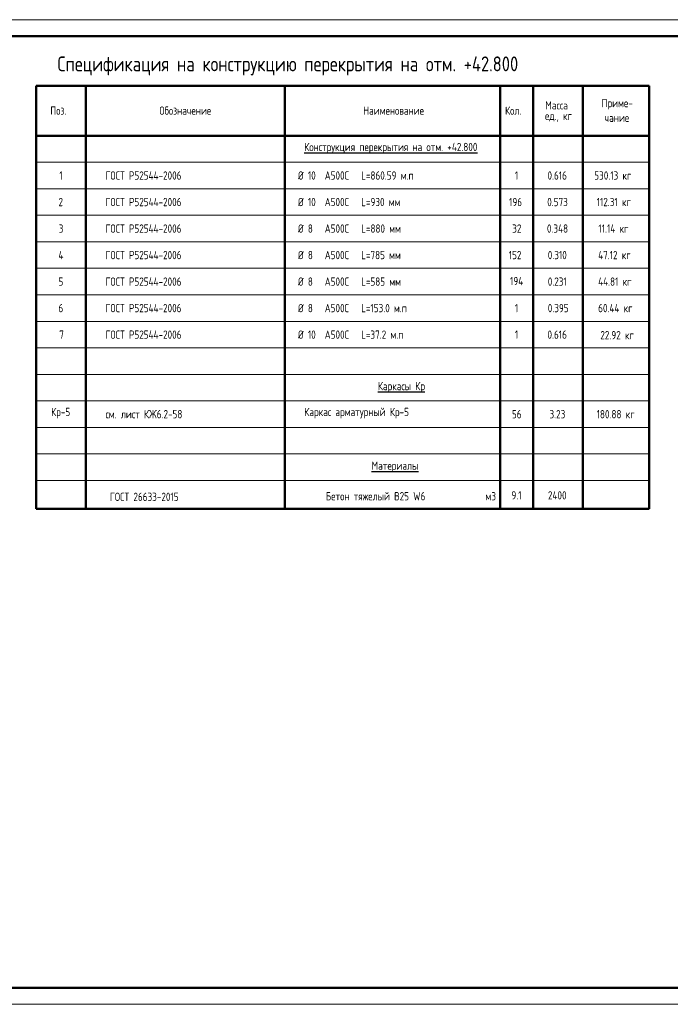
# Model space of a CAD drawing. Header units: millimetres. Extents: x 40580 to 1168286, y -220995 to 81020.
# Tile 385 of 419: x 1001168 to 1020807, y -128368 to -98668. Entities that reach past the tile are written whole.
import ezdxf

# ---------------------------------------------------------------- set-up
doc = ezdxf.new("R2010")
doc.units = ezdxf.units.MM
doc.layers.add('Standard', color=7, linetype='Continuous', lineweight=25)
doc.styles.add('GOST 2.304', font='isocpeur.ttf', dxfattribs={"width": 0.8})
doc.styles.add('GOST 2.304-81', font='txt')

msp = doc.modelspace()

# ---------------------------------------------------------------- linework, layer by layer
at = {"layer": 'Standard', "color": 7, "linetype": 'Continuous', "lineweight": 50, "transparency": 33554687}
for p, q in [((1001668.3, -100668.4), (1020168.3, -100668.4)), ((1001668.3, -113418.4), (1001668.3, -100668.4)), ((1003168.3, -100668.4), (1003168.3, -113418.4)), ((1009168.3, -100668.4), (1009168.3, -113418.4)), ((1015668.3, -100668.4), (1015668.3, -113418.4)), ((1016668.3, -100668.4), (1016668.3, -113418.4)), ((1018168.3, -100668.4), (1018168.3, -113418.4)), ((1020168.3, -100668.4), (1020168.3, -113418.4)), ((1001668.3, -102168.4), (1020168.3, -102168.4)), ((1001668.3, -113418.4), (1020168.3, -113418.4))]:
    msp.add_line(p, q, dxfattribs=at)
at = {"layer": 'Standard', "color": 7, "linetype": 'Continuous', "lineweight": 13, "transparency": 33554687}
for p, q in [((1001668.3, -102968.4), (1020168.3, -102968.4)), ((1001668.3, -102968.4), (1001668.3, -103768.4)), ((1020168.3, -102968.4), (1001668.3, -102968.4)), ((1003168.3, -102968.4), (1003168.3, -103768.4)), ((1009168.3, -102968.4), (1009168.3, -103768.4)), ((1015668.3, -102968.4), (1015668.3, -103768.4)), ((1016668.3, -102968.4), (1016668.3, -103768.4)), ((1018168.3, -102968.4), (1018168.3, -103768.4)), ((1020168.3, -102968.4), (1020168.3, -103768.4)), ((1001668.3, -103768.4), (1020168.3, -103768.4)), ((1020168.3, -103768.4), (1001668.3, -103768.4)), ((1001668.3, -103768.4), (1001668.3, -104568.4)), ((1003168.3, -103768.4), (1003168.3, -104568.4)), ((1009168.3, -103768.4), (1009168.3, -104568.4)), ((1015668.3, -103768.4), (1015668.3, -104568.4)), ((1016668.3, -103768.4), (1016668.3, -104568.4)), ((1018168.3, -103768.4), (1018168.3, -104568.4)), ((1020168.3, -103768.4), (1020168.3, -104568.4)), ((1001668.3, -104568.4), (1020168.3, -104568.4)), ((1020168.3, -104568.4), (1001668.3, -104568.4)), ((1001668.3, -104568.4), (1001668.3, -105368.4)), ((1003168.3, -104568.4), (1003168.3, -105368.4)), ((1009168.3, -104568.4), (1009168.3, -105368.4)), ((1015668.3, -104568.4), (1015668.3, -105368.4)), ((1016668.3, -104568.4), (1016668.3, -105368.4)), ((1018168.3, -104568.4), (1018168.3, -105368.4)), ((1020168.3, -104568.4), (1020168.3, -105368.4)), ((1001668.3, -105368.4), (1020168.3, -105368.4)), ((1020168.3, -105368.4), (1001668.3, -105368.4)), ((1001668.3, -105368.4), (1001668.3, -106168.4)), ((1003168.3, -105368.4), (1003168.3, -106168.4)), ((1009168.3, -105368.4), (1009168.3, -106168.4)), ((1015668.3, -105368.4), (1015668.3, -106168.4)), ((1016668.3, -105368.4), (1016668.3, -106168.4)), ((1018168.3, -105368.4), (1018168.3, -106168.4)), ((1020168.3, -105368.4), (1020168.3, -106168.4)), ((1001668.3, -106168.4), (1020168.3, -106168.4)), ((1020168.3, -106168.4), (1001668.3, -106168.4)), ((1001668.3, -106168.4), (1001668.3, -106968.4)), ((1003168.3, -106168.4), (1003168.3, -106968.4)), ((1009168.3, -106168.4), (1009168.3, -106968.4)), ((1015668.3, -106168.4), (1015668.3, -106968.4)), ((1016668.3, -106168.4), (1016668.3, -106968.4)), ((1018168.3, -106168.4), (1018168.3, -106968.4)), ((1020168.3, -106168.4), (1020168.3, -106968.4)), ((1001668.3, -106968.4), (1020168.3, -106968.4)), ((1020168.3, -106968.4), (1001668.3, -106968.4)), ((1001668.3, -107768.4), (1020168.3, -107768.4)), ((1020168.3, -107768.4), (1001668.3, -107768.4)), ((1001668.3, -108568.4), (1020168.3, -108568.4)), ((1020168.3, -108568.4), (1001668.3, -108568.4)), ((1001668.3, -109368.4), (1020168.3, -109368.4)), ((1001668.3, -110168.4), (1020168.3, -110168.4)), ((1001668.3, -110968.4), (1020168.3, -110968.4)), ((1001668.3, -111768.4), (1020168.3, -111768.4)), ((1001668.3, -112568.4), (1020168.3, -112568.4))]:
    msp.add_line(p, q, dxfattribs=at)
msp.add_lwpolyline([(998668.3, -128368.4), (1040668.3, -128368.4), (1040668.3, -98668.4), (998668.3, -98668.4), (998668.3, -128368.4)], close=True, dxfattribs=at)
at = {"layer": 'Standard', "color": 7, "linetype": 'Continuous', "lineweight": 50, "transparency": 33554687}
msp.add_lwpolyline([(1000668.3, -99168.4), (1040168.3, -99168.4), (1040168.3, -127868.4), (1000668.3, -127868.4), (1000668.3, -99168.4)], close=True, dxfattribs=at)

# ---------------------------------------------------------------- texts
at = {"layer": 'Standard', "color": 7, "linetype": 'Continuous', "lineweight": 50, "transparency": 33554687, "insert": (1002310.7, -100348.5), "char_height": 450, "width": 13942.621, "attachment_point": 7, "style": 'GOST 2.304-81'}
msp.add_mtext('Спецификация\\~на\\~конструкцию\\~перекрытия\\~на\\~отм.\\~+42.800', dxfattribs=at)
at = {"layer": 'Standard', "color": 7, "linetype": 'Continuous', "lineweight": 25, "transparency": 33554687, "char_height": 250, "attachment_point": 7, "style": 'GOST 2.304'}
for s, insert, width in [('Поз.', (1002094.2, -101536.2), 613.446), ('Обозначение', (1005385, -101536.2), 1697.278), ('Наименование', (1011537.6, -101536.2), 1866.052), ('Кол.', (1015818.2, -101536.2), 622.388), ('Масса', (1017034.9, -101377.2), 888.965), ('Приме-', (1018734.5, -101377.2), 1013.226), ('ед.,\\~кг', (1017024.5, -101752.2), 906.665), ('чание', (1018822, -101752.2), 835.693), ('{\\LКонструкция\\~перекрытия\\~на\\~отм.\\~+42.800}', (1009757.9, -102700.5), 5454.169), ('1', (1002364.1, -103493.4), 231.561), ('ГОСТ\\~Р52544-2006', (1003758.3, -103493.4), 2540.601), ('Ø', (1009568.3, -103493.4), 288.007), ('10', (1009867.2, -103493.4), 391.394), ('А500С', (1010375.1, -103493.4), 906.482), ('L=860.59\\~м.п', (1011475.8, -103493.4), 1847.614), ('1', (1016114.1, -103493.4), 231.555), ('0.616', (1017099.5, -103493.4), 764.343), ('530.13\\~кг', (1018512, -103493.4), 1439.459), ('ГОСТ\\~Р52544-2006', (1003758.3, -104293.4), 2540.601), ('L=930\\~мм', (1011475.8, -104293.4), 1261.548), ('112.31\\~кг', (1018582.9, -104293.4), 1297.314), ('2', (1002339.1, -104293.4), 284.839), ('Ø', (1009568.3, -104293.4), 288.007), ('10', (1009867.2, -104293.4), 391.394), ('А500С', (1010375.1, -104293.4), 906.482), ('196', (1015939.1, -104293.4), 586.816), ('0.573', (1017091.2, -104293.4), 782.22), ('3', (1002347.5, -105093.4), 267.139), ('ГОСТ\\~Р52544-2006', (1003758.3, -105093.4), 2540.601), ('Ø', (1009568.3, -105093.4), 288.007), ('8', (1009867.2, -105093.4), 284.839), ('А500С', (1010375.1, -105093.4), 906.482), ('L=880\\~мм', (1011475.8, -105093.4), 1279.248), ('32', (1016034.9, -105093.4), 391.4), ('0.348', (1017082.9, -105093.4), 799.927), ('11.14\\~кг', (1018637, -105093.4), 1190.765), ('4', (1002339.1, -105893.4), 284.839), ('ГОСТ\\~Р52544-2006', (1003758.3, -105893.4), 2540.601), ('Ø', (1009568.3, -105893.4), 288.007), ('8', (1009867.2, -105893.4), 284.839), ('А500С', (1010375.1, -105893.4), 906.482), ('L=785\\~мм', (1011475.8, -105893.4), 1261.548), ('152', (1015930.8, -105893.4), 604.51), ('0.310', (1017107.9, -105893.4), 746.643), ('47.12\\~кг', (1018628.7, -105893.4), 1208.453), ('5', (1002339.1, -106693.4), 284.839), ('ГОСТ\\~Р52544-2006', (1003758.3, -106693.4), 2540.601), ('Ø', (1009568.3, -106693.4), 288.007), ('8', (1009867.2, -106693.4), 284.839), ('А500С', (1010375.1, -106693.4), 906.482), ('L=585\\~мм', (1011475.8, -106693.4), 1261.548), ('194', (1015968.3, -106677.6), 604.51), ('0.231', (1017107.9, -106693.4), 746.643), ('44.81\\~кг', (1018628.7, -106693.4), 1208.453), ('6', (1002339.1, -107493.4), 284.839), ('ГОСТ\\~Р52544-2006', (1003758.3, -107493.4), 2540.601), ('Ø', (1009568.3, -107493.4), 288.007), ('8', (1009867.2, -107493.4), 284.839), ('А500С', (1010375.1, -107493.4), 906.482), ('L=153.0\\~м.п', (1011475.8, -107493.4), 1847.614), ('1', (1016114.1, -107493.4), 231.555), ('0.395', (1017107.9, -107493.4), 746.643), ('60.44\\~кг', (1018628.7, -107493.4), 1208.453), ('7', (1002364.1, -108293.4), 231.561), ('ГОСТ\\~Р52544-2006', (1003758.3, -108293.4), 2540.601), ('Ø', (1009568.3, -108293.4), 288.007), ('10', (1009867.2, -108293.4), 391.394), ('А500С', (1010375.1, -108293.4), 906.482), ('L=37.2\\~м.п', (1011475.8, -108293.4), 1847.614), ('1', (1016114.1, -108293.4), 231.555), ('0.616', (1017099.5, -108293.4), 764.343), ('22.92\\~кг', (1018694.3, -108309.1), 1439.459), ('{\\LКаркасы\\~Кр}', (1011978.4, -109912.8), 1563.892), ('Кр-5', (1002118.3, -110693.4), 711.255), ('см.\\~лист\\~КЖ6.2-58', (1003758.3, -110693.4), 2487.518), ('Каркас\\~арматурный\\~Кр-5', (1009758.3, -110693.4), 3304.95), ('56', (1016026.6, -110693.4), 444.678), ('3.23', (1017160, -110693.4), 622.388), ('180.88\\~кг', (1018582.9, -110693.4), 1315.021), ('{\\LМатериалы}', (1011790.9, -112312.8), 1528.503), ('ГОСТ\\~26633-2015', (1003892, -113186.2), 2309.802), ('Бетон\\~тяжелый\\~В25\\~W6', (1010406.9, -113167.2), 3198.016), ('м3', (1015227.4, -113167.2), 426.984), ('9.1', (1016009.7, -113140.5), 657.782), ('2400', (1017113.6, -113140.5), 764.349)]:
    msp.add_mtext(s, dxfattribs=dict(at, insert=insert, width=width))

doc.saveas('drawing.dxf')
